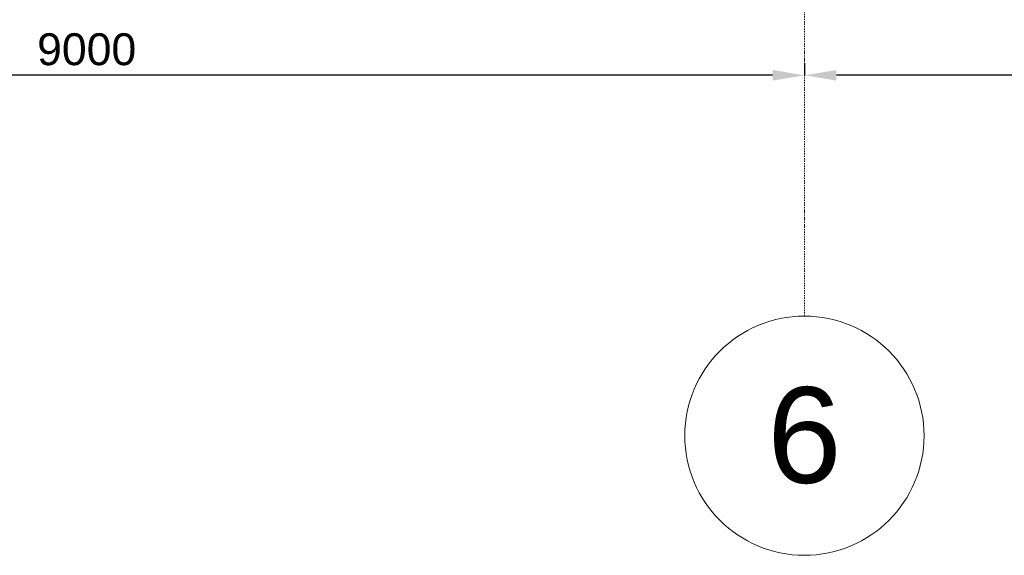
# Model space of a CAD drawing. Header units: millimetres. Extents: x -176817 to 571382, y -58489 to 156123.
# Tile 273 of 364: x 540409 to 546582, y -32271 to -28912. Entities that reach past the tile are written whole.
import ezdxf

# ---------------------------------------------------------------- set-up
doc = ezdxf.new("R2010")
doc.units = ezdxf.units.MM
doc.header["$LTSCALE"] = 0.2
doc.linetypes.add('DASHDOT', pattern=[25.4, 12.7, -6.35, 0, -6.35])
doc.layers.get('0').update_dxf_attribs({"lineweight": 13})
doc.layers.get('Defpoints').update_dxf_attribs({"lineweight": 13})
doc.styles.get("Standard").update_dxf_attribs({"font": 'arial.ttf'})
doc.dimstyles.new('STANDARD-100', dxfattribs={"dimscale": 100, "dimtxt": 2, "dimasz": 2, "dimexe": 0, "dimexo": 0, "dimgap": 0.6, "dimtad": 1, "dimdec": 0, "dimzin": 12, "dimdsep": 46, "dimtxsty": 'Standard', "dimcen": 1, "dimclrd": 256, "dimclre": 256, "dimclrt": 2, "dimadec": 0, "dimazin": 0, "dimtfac": 1, "dimtdec": 0, "dimtmove": 0, "dimatfit": 3, "dimfxl": 0, "dimtolj": 1, "dimtzin": 0, "dimarcsym": 0})

# ---------------------------------------------------------------- blocks, each defined once
blk = doc.blocks.new('*D669')
at = {"lineweight": -2, "transparency": 16777216}
for p, q in [((554328.7, -29098.1), (554328.7, -29261.3)), ((545328.7, -29185), (545328.7, -29261.3)), ((554128.7, -29261.3), (545528.7, -29261.3))]:
    blk.add_line(p, q, dxfattribs=at)
at = {"transparency": 16777216}
for points in [[(545528.7, -29227.9), (545528.7, -29294.6), (545328.7, -29261.3)], [(554128.7, -29227.9), (554128.7, -29294.6), (554328.7, -29261.3)]]:
    blk.add_solid(points, dxfattribs=at)
at = {"layer": 'Defpoints', "color": 0, "transparency": 16777216}
for p in [(554328.7, -29098.1), (545328.7, -29185), (545328.7, -29261.3)]:
    blk.add_point(p, dxfattribs=at)
at = {"color": 2, "transparency": 16777216, "insert": (549828.7, -29099.2), "char_height": 200, "attachment_point": 5}
blk.add_mtext('\\A1;9000', dxfattribs=at)
blk = doc.blocks.new('*D670')
at = {"lineweight": -2, "transparency": 16777216}
for p, q in [((536328.7, -29090.1), (536328.7, -29261.3)), ((545328.7, -29185), (545328.7, -29261.3)), ((545128.7, -29261.3), (536528.7, -29261.3))]:
    blk.add_line(p, q, dxfattribs=at)
at = {"transparency": 16777216}
for points in [[(536528.7, -29227.9), (536528.7, -29294.6), (536328.7, -29261.3)], [(545128.7, -29227.9), (545128.7, -29294.6), (545328.7, -29261.3)]]:
    blk.add_solid(points, dxfattribs=at)
at = {"layer": 'Defpoints', "color": 0, "transparency": 16777216}
for p in [(536328.7, -29090.1), (545328.7, -29185), (536328.7, -29261.3)]:
    blk.add_point(p, dxfattribs=at)
at = {"color": 2, "transparency": 16777216, "insert": (540828.7, -29099.2), "char_height": 200, "attachment_point": 5}
blk.add_mtext('\\A1;9000', dxfattribs=at)

msp = doc.modelspace()

# ---------------------------------------------------------------- linework, layer by layer
at = {"color": 252, "linetype": 'DASHDOT', "ltscale": 3}
msp.add_line((545328.6662, 20227.7292), (545328.6662, -30771.4395), dxfattribs=at)
msp.add_circle((545328.6662, -31521.4395), 750)

# ---------------------------------------------------------------- texts
at = {"insert": (545328.6662, -31521.4395), "char_height": 600, "attachment_point": 5}
msp.add_mtext('\\A1;6', dxfattribs=at)

# ---------------------------------------------------------------- dimensions: what is measured, and where the dimension line sits
at = {"color": 4}
for base, p1, p2, picture, middle in [((536328.6662, -29261.2748, 0), (545328.6662, -29184.9868, 0), (536328.6662, -29090.0833, 0), '*D670', (540828.6662, -29099.1602, 0)), ((545328.6662, -29261.2748, 0), (554328.6662, -29098.1243, 0), (545328.6662, -29184.9868, 0), '*D669', (549828.6662, -29099.1602, 0))]:
    dim = msp.add_linear_dim(base=base, p1=p1, p2=p2, dimstyle='STANDARD-100', dxfattribs=at)
    dim.commit()
    dim.dimension.update_dxf_attribs({"geometry": picture, "text_midpoint": middle})

doc.saveas('drawing.dxf')
